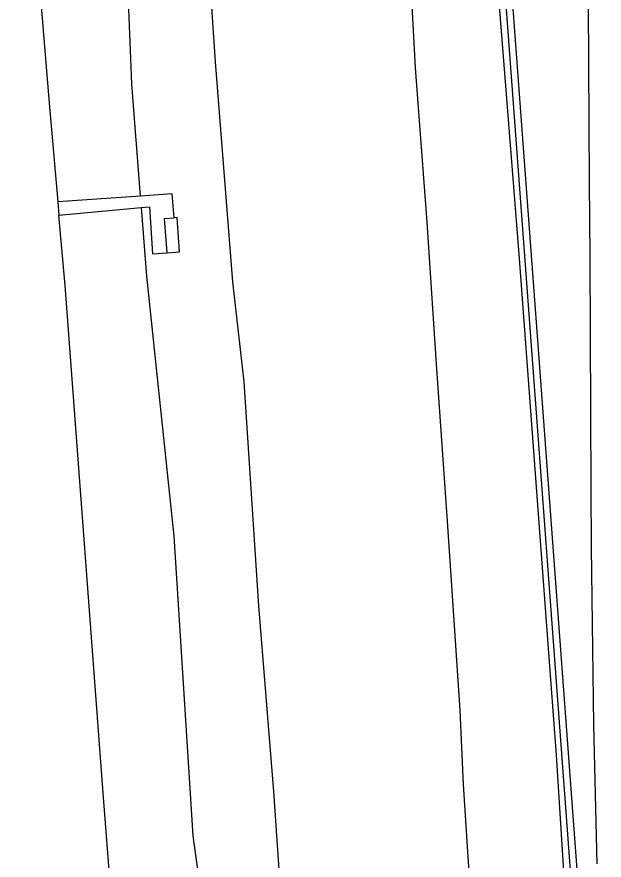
# Model space of a CAD drawing. Extents: x 157692 to 159670, y 381454 to 383289.
# Drawn here: x 157821.54 to 157854.77, y 382186.06 to 382233.82 of the extents above; entities that cross this region are included whole.
import ezdxf

# ---------------------------------------------------------------- set-up
doc = ezdxf.new("R2010")
doc.units = 0
for name, color, linetype in [('IMGEO_Berm_groen', 7, 'Continuous'), ('IMGEO_Geluidsscherm', 7, 'Continuous'), ('IMGEO_Muur', 7, 'Continuous'), ('IMGEO_Rijbaan_autosnelweg', 7, 'Continuous'), ('IMGEO_Rijbaan_autoweg', 7, 'Continuous'), ('IMGEO_Terreindeel_open', 7, 'Continuous')]:
    doc.layers.add(name, color=color, linetype=linetype)

msp = doc.modelspace()

# ---------------------------------------------------------------- linework, layer by layer
at = {"layer": 'IMGEO_Berm_groen'}
for points in [[(157828.535, 382223.671), (157828.053, 382230.028), (157827.409, 382246.033), (157827.308, 382247.516)], [(157828.535, 382223.671), (157823.856, 382223.34)], [(157830.434, 382222.444), (157830.335, 382223.799), (157828.535, 382223.671)], [(157823.922, 382222.588), (157828.584, 382223.019)], [(157828.584, 382223.019), (157829.053, 382223.062), (157829.223, 382220.401), (157830.052, 382220.459)], [(157828.584, 382223.019), (157828.878, 382219.133), (157830.426, 382204.413), (157831.491, 382187.43), (157833.256, 382174.783), (157836.049, 382155.49), (157836.741, 382143.876), (157838.287, 382124.559), (157838.07, 382124.233)], [(157830.052, 382220.459), (157830.752, 382220.508), (157830.603, 382222.456), (157830.434, 382222.444)]]:
    msp.add_lwpolyline(points, dxfattribs=at)
at = {"layer": 'IMGEO_Geluidsscherm'}
msp.add_lwpolyline([(157847.211, 382258.616), (157848.792, 382240.111), (157852.967, 382183.968)], dxfattribs=at)
at = {"layer": 'IMGEO_Muur'}
for points in [[(157848.073, 382243.989), (157849.958, 382220.142), (157851.581, 382198.311), (157852.062, 382192.007), (157852.577, 382183.937)], [(157853.366, 382183.997), (157849.191, 382240.142)]]:
    msp.add_lwpolyline(points, dxfattribs=at)
at = {"layer": 'IMGEO_Rijbaan_autosnelweg'}
for points in [[(157821.541, 382250.28), (157822.515, 382239.249), (157823.365, 382228.929), (157823.856, 382223.34)], [(157823.856, 382223.34), (157823.922, 382222.588)], [(157836.729, 382059.565), (157836.204, 382066.588), (157835.083, 382080.205), (157833.856, 382095.566), (157832.275, 382115.81), (157830.863, 382134.102), (157829.237, 382153.889), (157828.96, 382157.468), (157828.055, 382168.329), (157826.976, 382182.845), (157826.445, 382189.613), (157825.052, 382208.259), (157824.272, 382218.612), (157823.922, 382222.588)]]:
    msp.add_lwpolyline(points, dxfattribs=at)
at = {"layer": 'IMGEO_Rijbaan_autoweg'}
for points in [[(157831.816, 382245.356), (157832.772, 382231.269), (157833.748, 382218.821), (157834.376, 382213.155), (157835.217, 382200.466), (157836.063, 382189.959), (157836.409, 382184.983), (157837.195, 382172.519), (157838.039, 382160.119), (157839.029, 382146.111), (157839.916, 382132.137), (157841.099, 382118.344), (157842.154, 382103.519), (157843.223, 382089.187), (157844.401, 382075.127), (157845.628, 382058.982), (157846.764, 382044.551), (157848.218, 382027.21), (157849.294, 382013.144), (157850.454, 381997.098), (157851.661, 381982.875), (157852.893, 381967.017), (157853.868, 381954.072), (157854.775, 381943.17)], [(157847.502, 382179.839), (157846.814, 382190.344), (157846.63, 382194.557), (157845.918, 382205.258), (157845.287, 382214.154), (157844.759, 382222.194), (157844.094, 382230.93), (157843.793, 382236.599), (157843.234, 382245.485)], [(157853.868, 382234.518), (157853.93, 382224.452), (157853.96, 382220.233), (157854.032, 382207.085), (157854.049, 382203.775), (157854.169, 382193.723), (157854.37, 382185.846)]]:
    msp.add_lwpolyline(points, dxfattribs=at)
at = {"layer": 'IMGEO_Terreindeel_open'}
msp.add_lwpolyline([(157830.052, 382220.459), (157829.904, 382222.408), (157830.434, 382222.444)], dxfattribs=at)

doc.saveas('drawing.dxf')
